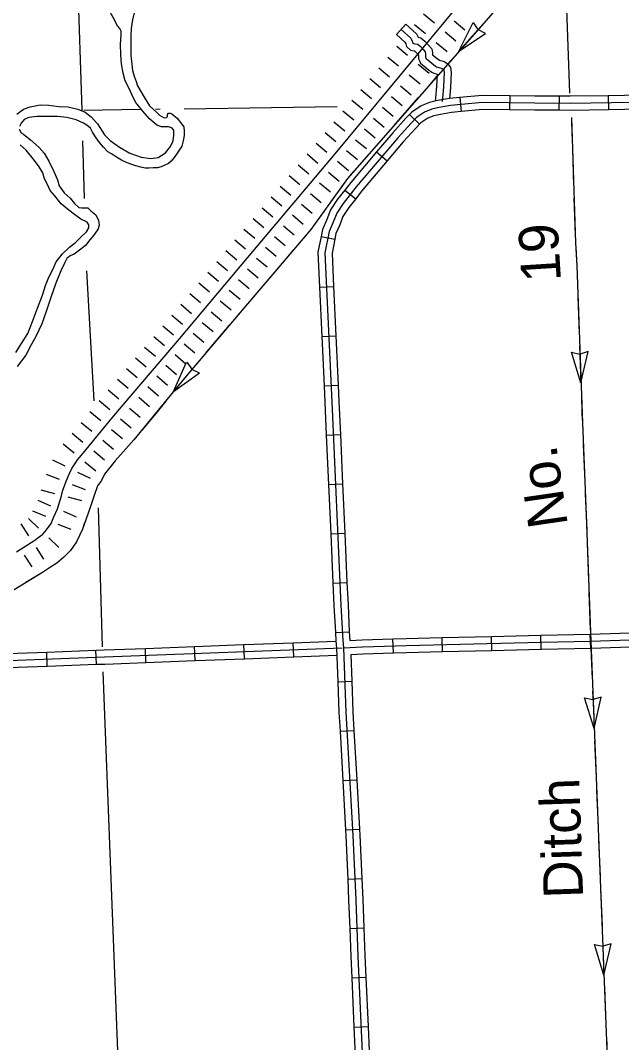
# Model space of a CAD drawing. Extents: x 1164457 to 1439835, y 1590918 to 1773502.
# Drawn here: x 1338854 to 1345284, y 1657351 to 1668278 of the extents above; entities that cross this region are included whole.
import ezdxf

# ---------------------------------------------------------------- set-up
doc = ezdxf.new("R2010")
doc.units = 0
for name, color, linetype in [('Level 29', 7, 'Continuous'), ('Level 32', 7, 'Continuous'), ('Level 35', 7, 'Continuous'), ('Level 4', 7, 'Continuous'), ('Level 43', 7, 'Continuous'), ('Level 45', 7, 'Continuous'), ('Level 5', 7, 'Continuous')]:
    doc.layers.add(name, color=color, linetype=linetype)

msp = doc.modelspace()

# ---------------------------------------------------------------- linework, layer by layer
at = {"layer": 'Level 29'}
for p, q in [((1343282, 1668249), (1343167, 1668345)), ((1343187, 1668134), (1343071, 1668230)), ((1343187, 1668134), (1343071, 1668230)), ((1343609, 1668173), (1343494, 1668269)), ((1343513, 1668057), (1343398, 1668153)), ((1342995, 1667903), (1342880, 1667999)), ((1343417, 1667942), (1343302, 1668038)), ((1343417, 1667942), (1343302, 1668038)), ((1342899, 1667788), (1342784, 1667883)), ((1342899, 1667788), (1342784, 1667883)), ((1342803, 1667672), (1342688, 1667768)), ((1343226, 1667711), (1343110, 1667807)), ((1342707, 1667557), (1342592, 1667653)), ((1343130, 1667596), (1343014, 1667692)), ((1343130, 1667596), (1343014, 1667692)), ((1342611, 1667441), (1342496, 1667537)), ((1342611, 1667441), (1342496, 1667537)), ((1343034, 1667480), (1342919, 1667576)), ((1342516, 1667326), (1342400, 1667422)), ((1342938, 1667365), (1342823, 1667461)), ((1342420, 1667211), (1342304, 1667307)), ((1342842, 1667250), (1342727, 1667346)), ((1342842, 1667250), (1342727, 1667346)), ((1342324, 1667095), (1342208, 1667191)), ((1342324, 1667095), (1342208, 1667191)), ((1342746, 1667134), (1342631, 1667230)), ((1342228, 1666980), (1342113, 1667076)), ((1342650, 1667019), (1342535, 1667115)), ((1342555, 1666904), (1342439, 1666999)), ((1342555, 1666904), (1342439, 1666999)), ((1342132, 1666865), (1342017, 1666962)), ((1342459, 1666788), (1342343, 1666884)), ((1342036, 1666750), (1341921, 1666847)), ((1342036, 1666750), (1341921, 1666847)), ((1342362, 1666672), (1342247, 1666769)), ((1341939, 1666635), (1341824, 1666732)), ((1342265, 1666557), (1342150, 1666654)), ((1342265, 1666557), (1342150, 1666654)), ((1341843, 1666521), (1341728, 1666617)), ((1342169, 1666442), (1342054, 1666539)), ((1341746, 1666406), (1341631, 1666502)), ((1341746, 1666406), (1341631, 1666502)), ((1342072, 1666328), (1341957, 1666424)), ((1341650, 1666291), (1341535, 1666388)), ((1341976, 1666213), (1341861, 1666309)), ((1341976, 1666213), (1341861, 1666309)), ((1341553, 1666176), (1341438, 1666273)), ((1341456, 1666061), (1341342, 1666158)), ((1341456, 1666061), (1341342, 1666158)), ((1341879, 1666098), (1341764, 1666195)), ((1341360, 1665947), (1341245, 1666043)), ((1341783, 1665983), (1341668, 1666080)), ((1341263, 1665832), (1341149, 1665928)), ((1341686, 1665868), (1341571, 1665965)), ((1341686, 1665868), (1341571, 1665965)), ((1341167, 1665717), (1341052, 1665814)), ((1341167, 1665717), (1341052, 1665814)), ((1341590, 1665754), (1341475, 1665850)), ((1341070, 1665602), (1340955, 1665699)), ((1341493, 1665639), (1341378, 1665735)), ((1340974, 1665488), (1340859, 1665584)), ((1341396, 1665524), (1341282, 1665620)), ((1341396, 1665524), (1341282, 1665620)), ((1340877, 1665373), (1340762, 1665469)), ((1340877, 1665373), (1340762, 1665469)), ((1341300, 1665409), (1341185, 1665506)), ((1340781, 1665258), (1340666, 1665355)), ((1341203, 1665294), (1341088, 1665391)), ((1340684, 1665143), (1340569, 1665240)), ((1341107, 1665180), (1340992, 1665276)), ((1341107, 1665180), (1340992, 1665276)), ((1340587, 1665028), (1340473, 1665125)), ((1340587, 1665028), (1340473, 1665125)), ((1341010, 1665065), (1340895, 1665161)), ((1340491, 1664914), (1340377, 1665011)), ((1340914, 1664950), (1340799, 1665047)), ((1340394, 1664800), (1340280, 1664897)), ((1340817, 1664835), (1340702, 1664932)), ((1340817, 1664835), (1340702, 1664932)), ((1340297, 1664686), (1340182, 1664783)), ((1340297, 1664686), (1340182, 1664783)), ((1340719, 1664720), (1340605, 1664817)), ((1340199, 1664571), (1340085, 1664669)), ((1340622, 1664605), (1340508, 1664703)), ((1340525, 1664491), (1340411, 1664588)), ((1340525, 1664491), (1340411, 1664588)), ((1340102, 1664457), (1339988, 1664554)), ((1340428, 1664377), (1340314, 1664474)), ((1340005, 1664343), (1339891, 1664440)), ((1340005, 1664343), (1339891, 1664440)), ((1340331, 1664263), (1340216, 1664360)), ((1339908, 1664229), (1339793, 1664326)), ((1340233, 1664148), (1340119, 1664246)), ((1340233, 1664148), (1340119, 1664246)), ((1339810, 1664115), (1339696, 1664212)), ((1340136, 1664034), (1340022, 1664131)), ((1339714, 1663998), (1339598, 1664094)), ((1339714, 1663998), (1339598, 1664094)), ((1340039, 1663920), (1339925, 1664017)), ((1339618, 1663883), (1339503, 1663978)), ((1339523, 1663767), (1339407, 1663863)), ((1339945, 1663807), (1339829, 1663903)), ((1339945, 1663807), (1339829, 1663903)), ((1339427, 1663651), (1339311, 1663747)), ((1339427, 1663651), (1339311, 1663747)), ((1339849, 1663692), (1339734, 1663787)), ((1339334, 1663512), (1339199, 1663578)), ((1339754, 1663576), (1339638, 1663672)), ((1339659, 1663461), (1339543, 1663556)), ((1339659, 1663461), (1339543, 1663556)), ((1339272, 1663369), (1339132, 1663424)), ((1339604, 1663381), (1339469, 1663447)), ((1339221, 1663219), (1339076, 1663257)), ((1339221, 1663219), (1339076, 1663257)), ((1339551, 1663260), (1339412, 1663315)), ((1339180, 1663087), (1339042, 1663147)), ((1339511, 1663143), (1339366, 1663181)), ((1339511, 1663143), (1339366, 1663181)), ((1339124, 1662975), (1338985, 1663031)), ((1339048, 1662850), (1338940, 1662954)), ((1339048, 1662850), (1338940, 1662954)), ((1339454, 1662967), (1339317, 1663027)), ((1338943, 1662770), (1338861, 1662896)), ((1339398, 1662835), (1339259, 1662891)), ((1339265, 1662642), (1339157, 1662746)), ((1339265, 1662642), (1339157, 1662746)), ((1339106, 1662518), (1339024, 1662644)), ((1338980, 1662437), (1338898, 1662563))]:
    msp.add_line(p, q, dxfattribs=at)
msp.add_lwpolyline([(1338812, 1662596), (1339008, 1662723), (1339054, 1662757), (1339092, 1662787), (1339119, 1662816), (1339143, 1662846), (1339181, 1662899), (1339211, 1662973), (1339249, 1663058), (1339293, 1663196), (1339308, 1663256), (1339348, 1663359), (1339376, 1663428), (1339405, 1663488), (1339439, 1663541), (1339466, 1663580), (1339507, 1663631), (1339854, 1664050), (1340557, 1664875), (1341284, 1665740), (1342220, 1666853), (1343841, 1668804)], dxfattribs=at)
at = {"layer": 'Level 32'}
for p, q in [((1343554, 1667454), (1343568, 1667305)), ((1344089, 1667474), (1344087, 1667324)), ((1344616, 1667468), (1344615, 1667318)), ((1345142, 1667474), (1345145, 1667324)), ((1343015, 1667273), (1343123, 1667168)), ((1342663, 1666872), (1342778, 1666776)), ((1342324, 1666464), (1342442, 1666372)), ((1342070, 1665970), (1342217, 1665940)), ((1342053, 1665427), (1342203, 1665434)), ((1342078, 1664900), (1342228, 1664906)), ((1342102, 1664372), (1342252, 1664379)), ((1342126, 1663845), (1342276, 1663851)), ((1342150, 1663317), (1342300, 1663324)), ((1342174, 1662790), (1342324, 1662797)), ((1342197, 1662262), (1342347, 1662269)), ((1342223, 1661735), (1342372, 1661742)), ((1341778, 1661476), (1341773, 1661626)), ((1342843, 1661517), (1342838, 1661666)), ((1343370, 1661530), (1343367, 1661680)), ((1343898, 1661542), (1343894, 1661692)), ((1344426, 1661555), (1344422, 1661705)), ((1344954, 1661566), (1344950, 1661716)), ((1339140, 1661376), (1339135, 1661526)), ((1339668, 1661395), (1339662, 1661545)), ((1340196, 1661415), (1340190, 1661565)), ((1340723, 1661435), (1340717, 1661585)), ((1341251, 1661455), (1341245, 1661605)), ((1342249, 1661208), (1342399, 1661214)), ((1342273, 1660680), (1342422, 1660688)), ((1342302, 1660152), (1342452, 1660161)), ((1342331, 1659625), (1342481, 1659633)), ((1342355, 1659099), (1342505, 1659105)), ((1342377, 1658571), (1342527, 1658577)), ((1342399, 1658043), (1342549, 1658050)), ((1342422, 1657516), (1342572, 1657523))]:
    msp.add_line(p, q, dxfattribs=at)
for points in [[(1343797, 1667402), (1343454, 1667369), (1343332, 1667347), (1343253, 1667329), (1343176, 1667299), (1343090, 1667241), (1343032, 1667181), (1342893, 1667028), (1342446, 1666499), (1342307, 1666322), (1342237, 1666219), (1342199, 1666122), (1342157, 1666021), (1342111, 1665794)], [(1343554, 1667454), (1343444, 1667443), (1343316, 1667421), (1343231, 1667400), (1343141, 1667366), (1343041, 1667299), (1343015, 1667273)], [(1344089, 1667474), (1343794, 1667477), (1343554, 1667454)], [(1349820, 1667448), (1348236, 1667432), (1347820, 1667427), (1347310, 1667430), (1346892, 1667422), (1346592, 1667421), (1346062, 1667413), (1344736, 1667392), (1344356, 1667395), (1343797, 1667402)], [(1344616, 1667468), (1344357, 1667470), (1344089, 1667474)], [(1345142, 1667474), (1344736, 1667467), (1344616, 1667468)], [(1345670, 1667482), (1345142, 1667474)], [(1343568, 1667305), (1343464, 1667295), (1343347, 1667274), (1343276, 1667257), (1343211, 1667232), (1343138, 1667183), (1343123, 1667168)], [(1344087, 1667324), (1343800, 1667327), (1343568, 1667305)], [(1344615, 1667318), (1344355, 1667320), (1344087, 1667324)], [(1345145, 1667324), (1344736, 1667317), (1344615, 1667318)], [(1345673, 1667332), (1345145, 1667324)], [(1343015, 1667273), (1342977, 1667233), (1342836, 1667077), (1342663, 1666872)], [(1343123, 1667168), (1343086, 1667130), (1342949, 1666979), (1342778, 1666776)], [(1342663, 1666872), (1342388, 1666546), (1342324, 1666464)], [(1342778, 1666776), (1342504, 1666452), (1342442, 1666372)], [(1342324, 1666464), (1342247, 1666366), (1342170, 1666254), (1342130, 1666150), (1342085, 1666043), (1342070, 1665970)], [(1342442, 1666372), (1342368, 1666277), (1342304, 1666183), (1342269, 1666094), (1342229, 1665999), (1342217, 1665940)], [(1342070, 1665970), (1342036, 1665800), (1342053, 1665427)], [(1342217, 1665940), (1342187, 1665789), (1342203, 1665434)], [(1342111, 1665794), (1342185, 1664200), (1342283, 1662027), (1342302, 1661650), (1342310, 1661571), (1342336, 1660882), (1342410, 1659564), (1342440, 1658878), (1342464, 1658274), (1342553, 1656285)], [(1342203, 1665434), (1342228, 1664906)], [(1342053, 1665427), (1342078, 1664900)], [(1342078, 1664900), (1342102, 1664372)], [(1342228, 1664906), (1342252, 1664379)], [(1342102, 1664372), (1342110, 1664197), (1342126, 1663845)], [(1342252, 1664379), (1342260, 1664204), (1342276, 1663851)], [(1342126, 1663845), (1342150, 1663317)], [(1342276, 1663851), (1342300, 1663324)], [(1342150, 1663317), (1342174, 1662790)], [(1342300, 1663324), (1342324, 1662797)], [(1342174, 1662790), (1342197, 1662262)], [(1342324, 1662797), (1342347, 1662269)], [(1342347, 1662269), (1342358, 1662030), (1342372, 1661742)], [(1342197, 1662262), (1342208, 1662023), (1342223, 1661735)], [(1342313, 1661571), (1342514, 1661582), (1342983, 1661596), (1344426, 1661630), (1344954, 1661641), (1345579, 1661663), (1348328, 1661735), (1348717, 1661742), (1348794, 1661746), (1348833, 1661755), (1348866, 1661762), (1348904, 1661775), (1348940, 1661783), (1348968, 1661789), (1348986, 1661792), (1349038, 1661802), (1349099, 1661806), (1349228, 1661810), (1349411, 1661816), (1349614, 1661830), (1349820, 1661850)], [(1342223, 1661735), (1342227, 1661644), (1342235, 1661566), (1342249, 1661208)], [(1342372, 1661742), (1342377, 1661650)], [(1344950, 1661716), (1344952, 1661716), (1345477, 1661734)], [(1341245, 1661605), (1341773, 1661626)], [(1341773, 1661626), (1342227, 1661643)], [(1342377, 1661650), (1342511, 1661657), (1342838, 1661666)], [(1342838, 1661666), (1342981, 1661671), (1343367, 1661680)], [(1343367, 1661680), (1343894, 1661692)], [(1343894, 1661692), (1344422, 1661705)], [(1344422, 1661705), (1344424, 1661705), (1344950, 1661716)], [(1338445, 1661426), (1339754, 1661473), (1342296, 1661571)], [(1338607, 1661507), (1339135, 1661526)], [(1339135, 1661526), (1339662, 1661545)], [(1339662, 1661545), (1339751, 1661548), (1340190, 1661565)], [(1340190, 1661565), (1340717, 1661585)], [(1340717, 1661585), (1341245, 1661605)], [(1342388, 1661500), (1342517, 1661507), (1342843, 1661517)], [(1342388, 1661500), (1342399, 1661214)], [(1342843, 1661517), (1342985, 1661521), (1343370, 1661530)], [(1343370, 1661530), (1343898, 1661542)], [(1343898, 1661542), (1344426, 1661555)], [(1344426, 1661555), (1344427, 1661555), (1344954, 1661566)], [(1344954, 1661566), (1344956, 1661566), (1345482, 1661584)], [(1339140, 1661376), (1339668, 1661395)], [(1339668, 1661395), (1339757, 1661398), (1340196, 1661415)], [(1340196, 1661415), (1340723, 1661435)], [(1340723, 1661435), (1341251, 1661455)], [(1341251, 1661455), (1341778, 1661476)], [(1341778, 1661476), (1342238, 1661493)], [(1338612, 1661357), (1339140, 1661376)], [(1342249, 1661208), (1342261, 1660879), (1342273, 1660680)], [(1342399, 1661214), (1342411, 1660886), (1342422, 1660688)], [(1342273, 1660680), (1342302, 1660152)], [(1342422, 1660688), (1342452, 1660161)], [(1342302, 1660152), (1342331, 1659625)], [(1342452, 1660161), (1342481, 1659633)], [(1342331, 1659625), (1342335, 1659560), (1342355, 1659099)], [(1342481, 1659633), (1342485, 1659567), (1342505, 1659105)], [(1342355, 1659099), (1342365, 1658875), (1342377, 1658571)], [(1342505, 1659105), (1342515, 1658881), (1342527, 1658577)], [(1342377, 1658571), (1342389, 1658271), (1342399, 1658043)], [(1342527, 1658577), (1342538, 1658277), (1342549, 1658050)], [(1342399, 1658043), (1342422, 1657516)], [(1342549, 1658050), (1342572, 1657523)], [(1342422, 1657516), (1342446, 1656988)], [(1342572, 1657523), (1342596, 1656995)]]:
    msp.add_lwpolyline(points, dxfattribs=at)
at = {"layer": 'Level 35'}
for points in [[(1340019, 1667545), (1339974, 1667631), (1339952, 1667713), (1339936, 1667816), (1339928, 1667910), (1339924, 1668026), (1339930, 1668121), (1339930, 1668165), (1339916, 1668193), (1339891, 1668221), (1339846, 1668309), (1339791, 1668407), (1339735, 1668491), (1339707, 1668557), (1339691, 1668598), (1339660, 1668644), (1339629, 1668683), (1339596, 1668724)], [(1340227, 1668743), (1340208, 1668688), (1340178, 1668618), (1340147, 1668569), (1340122, 1668513), (1340091, 1668430), (1340072, 1668359), (1340052, 1668285), (1340039, 1668191), (1340035, 1668113), (1340035, 1668043), (1340035, 1667970), (1340035, 1667899), (1340041, 1667843), (1340053, 1667743), (1340071, 1667681), (1340091, 1667624), (1340107, 1667578)], [(1338814, 1667278), (1338887, 1667328), (1338959, 1667354), (1339066, 1667377), (1339156, 1667373), (1339263, 1667360), (1339364, 1667356), (1339469, 1667331), (1339547, 1667299), (1339612, 1667249), (1339677, 1667173), (1339753, 1667055), (1339814, 1666996), (1339913, 1666923), (1340024, 1666858), (1340147, 1666818), (1340250, 1666803), (1340326, 1666814), (1340407, 1666862), (1340458, 1666929), (1340489, 1666992), (1340496, 1667053), (1340494, 1667104), (1340475, 1667129), (1340439, 1667141), (1340395, 1667141), (1340363, 1667141), (1340313, 1667160), (1340235, 1667228), (1340162, 1667310), (1340090, 1667400), (1340057, 1667461), (1340019, 1667545)], [(1340107, 1667578), (1340178, 1667459), (1340235, 1667366), (1340311, 1667297), (1340342, 1667265), (1340391, 1667238), (1340418, 1667240), (1340426, 1667253), (1340428, 1667272), (1340437, 1667286), (1340456, 1667286), (1340473, 1667280), (1340496, 1667261), (1340529, 1667232), (1340601, 1667141), (1340607, 1667093), (1340607, 1667047), (1340596, 1666992), (1340580, 1666933), (1340544, 1666881), (1340523, 1666849), (1340500, 1666814), (1340466, 1666774), (1340437, 1666748), (1340399, 1666732), (1340359, 1666713), (1340319, 1666702), (1340275, 1666702), (1340231, 1666700), (1340189, 1666700), (1340143, 1666711), (1340088, 1666725), (1340046, 1666738), (1339996, 1666755), (1339935, 1666784), (1339880, 1666818), (1339828, 1666851), (1339788, 1666875), (1339742, 1666925), (1339700, 1666975), (1339664, 1667022), (1339624, 1667085), (1339605, 1667125), (1339565, 1667160), (1339529, 1667181), (1339450, 1667215), (1339349, 1667242), (1339251, 1667253), (1339202, 1667253), (1339152, 1667253), (1339097, 1667253), (1339028, 1667253), (1338942, 1667242), (1338894, 1667219), (1338862, 1667179), (1338843, 1667146)], [(1338841, 1667116), (1338862, 1667076), (1338887, 1667064), (1338961, 1667003), (1339053, 1666921), (1339108, 1666860), (1339156, 1666774), (1339211, 1666664), (1339249, 1666574), (1339270, 1666511), (1339322, 1666435), (1339387, 1666377), (1339431, 1666322), (1339480, 1666280), (1339507, 1666276), (1339543, 1666276), (1339576, 1666274), (1339608, 1666244), (1339662, 1666200), (1339690, 1666139), (1339696, 1666089), (1339685, 1666049), (1339639, 1665984), (1339595, 1665932), (1339549, 1665871), (1339486, 1665823), (1339429, 1665779), (1339385, 1665762), (1339349, 1665732), (1339328, 1665690), (1339286, 1665600), (1339234, 1665470), (1339179, 1665315), (1339129, 1665168), (1339083, 1665035), (1339018, 1664899), (1338969, 1664809), (1338912, 1664700), (1338820, 1664578)], [(1338806, 1664728), (1338865, 1664823), (1338932, 1664932), (1338984, 1665059), (1339035, 1665201), (1339089, 1665340), (1339121, 1665445), (1339158, 1665533), (1339203, 1665622), (1339236, 1665697), (1339299, 1665779), (1339379, 1665853), (1339442, 1665905), (1339501, 1665962), (1339560, 1666019), (1339585, 1666061), (1339585, 1666094), (1339568, 1666121), (1339501, 1666155), (1339417, 1666216), (1339354, 1666264), (1339289, 1666319), (1339221, 1666402), (1339173, 1666461), (1339142, 1666524), (1339112, 1666585), (1339093, 1666648), (1339053, 1666713), (1339005, 1666782), (1338915, 1666891), (1338850, 1666948)]]:
    msp.add_lwpolyline(points, dxfattribs=at)
at = {"layer": 'Level 4'}
for points in [[(1339532, 1667320), (1340133, 1667329)], [(1340298, 1667331), (1340347, 1667332)], [(1340606, 1667333), (1342243, 1667358)]]:
    msp.add_lwpolyline(points, dxfattribs=at)
at = {"layer": 'Level 43'}
for p, q in [((1343545, 1667949), (1343697, 1668257)), ((1343697, 1668257), (1343747, 1668181)), ((1343830, 1668140), (1343748, 1668181)), ((1343545, 1667949), (1343830, 1668140)), ((1344850, 1664404), (1344750, 1664732)), ((1344750, 1664732), (1344839, 1664711)), ((1344927, 1664738), (1344840, 1664711)), ((1344850, 1664404), (1344927, 1664738)), ((1340492, 1664311), (1340632, 1664624)), ((1340635, 1664624), (1340688, 1664549)), ((1340492, 1664311), (1340770, 1664512)), ((1340771, 1664509), (1340688, 1664548)), ((1344991, 1660710), (1344889, 1661038)), ((1344889, 1661038), (1344978, 1661018)), ((1345066, 1661045), (1344979, 1661018)), ((1344991, 1660710), (1345066, 1661045)), ((1345096, 1658072), (1344994, 1658400)), ((1344994, 1658400), (1345083, 1658380)), ((1345172, 1658407), (1345084, 1658380)), ((1345096, 1658072), (1345172, 1658407))]:
    msp.add_line(p, q, dxfattribs=at)
for points in [[(1344371, 1668892), (1342354, 1666590), (1341961, 1666044), (1341222, 1665179), (1340626, 1664475), (1340457, 1664267), (1340067, 1663795), (1339868, 1663569), (1339768, 1663446), (1339753, 1663426), (1339720, 1663359), (1339680, 1663303), (1339644, 1663201), (1339597, 1663061), (1339517, 1662840), (1339455, 1662704), (1339391, 1662613), (1339317, 1662540), (1339244, 1662477), (1339176, 1662432), (1339089, 1662377), (1338788, 1662191)], [(1343806, 1668247), (1343545, 1667949)], [(1343458, 1667850), (1343427, 1667814)], [(1343309, 1667681), (1343197, 1667552)], [(1343110, 1667453), (1342849, 1667155)], [(1344748, 1667240), (1344791, 1665900), (1344807, 1665656), (1344865, 1663976), (1344905, 1662988), (1344954, 1661641), (1345135, 1657095)], [(1344748, 1667240), (1344754, 1667042)], [(1342762, 1667056), (1342501, 1666758)], [(1344759, 1666910), (1344771, 1666514)], [(1342414, 1666659), (1342354, 1666590), (1342291, 1666504)], [(1342291, 1666504), (1342176, 1666343)], [(1344775, 1666382), (1344788, 1665986)], [(1342099, 1666236), (1341961, 1666044), (1341857, 1665922)], [(1341771, 1665822), (1341514, 1665521)], [(1344794, 1665854), (1344807, 1665656), (1344814, 1665459)], [(1341428, 1665421), (1341222, 1665179), (1341171, 1665119)], [(1344818, 1665327), (1344832, 1664931)], [(1341086, 1665019), (1340830, 1664716)], [(1344836, 1664799), (1344850, 1664404)], [(1340745, 1664616), (1340626, 1664475), (1340492, 1664311)], [(1344854, 1664272), (1344861, 1664074)], [(1340409, 1664209), (1340283, 1664056)], [(1340283, 1664056), (1340157, 1663903)], [(1344861, 1664074), (1344865, 1663976), (1344869, 1663876)], [(1340073, 1663801), (1340067, 1663795), (1339868, 1663569), (1339813, 1663502)], [(1344874, 1663744), (1344891, 1663348)], [(1339738, 1663395), (1339720, 1663359), (1339680, 1663303), (1339644, 1663201), (1339597, 1663061), (1339586, 1663031)], [(1344896, 1663216), (1344905, 1662988), (1344911, 1662821)], [(1339541, 1662907), (1339517, 1662840), (1339455, 1662704), (1339391, 1662613), (1339345, 1662568)], [(1344916, 1662689), (1344930, 1662293)], [(1339247, 1662480), (1339244, 1662477), (1339176, 1662432), (1339089, 1662377), (1338913, 1662268)], [(1344935, 1662161), (1344949, 1661765)], [(1344957, 1661566), (1344970, 1661238)], [(1344975, 1661106), (1344983, 1660908)], [(1344983, 1660908), (1344991, 1660710)], [(1344996, 1660578), (1345012, 1660183)], [(1345017, 1660051), (1345033, 1659655)], [(1345038, 1659523), (1345054, 1659128)], [(1345059, 1658996), (1345075, 1658600)], [(1345080, 1658468), (1345096, 1658072)], [(1345101, 1657940), (1345109, 1657743)], [(1345109, 1657743), (1345117, 1657545)], [(1345122, 1657413), (1345135, 1657095), (1345136, 1657017)]]:
    msp.add_lwpolyline(points, dxfattribs=at)
at = {"layer": 'Level 45'}
msp.add_line((1342875, 1668127), (1342975, 1668239), dxfattribs=at)
for points in [[(1342925, 1668183), (1343029, 1668090), (1343044, 1668057), (1343049, 1668044), (1343063, 1668031), (1343078, 1668028), (1343104, 1668023), (1343129, 1668002), (1343161, 1667968), (1343183, 1667942), (1343187, 1667924), (1343187, 1667905), (1343187, 1667896), (1343187, 1667884), (1343192, 1667874), (1343194, 1667870), (1343295, 1667789)], [(1342975, 1668239), (1343091, 1668135), (1343107, 1668099), (1343137, 1668093), (1343181, 1668057), (1343217, 1668018), (1343253, 1667976), (1343262, 1667932), (1343262, 1667911), (1343311, 1667873)], [(1342875, 1668127), (1342967, 1668045), (1342975, 1668028), (1342985, 1668001), (1343028, 1667961), (1343064, 1667955), (1343071, 1667953), (1343078, 1667948), (1343105, 1667918), (1343112, 1667910), (1343112, 1667905), (1343112, 1667896), (1343112, 1667867), (1343125, 1667841), (1343135, 1667821), (1343217, 1667755)], [(1343311, 1667873), (1343335, 1667853), (1343385, 1667838), (1343427, 1667814), (1343456, 1667776), (1343461, 1667723), (1343455, 1667562), (1343443, 1667443)], [(1343217, 1667755), (1343254, 1667726), (1343276, 1667715), (1343310, 1667704), (1343305, 1667572), (1343294, 1667452), (1343292, 1667416)], [(1343295, 1667789), (1343304, 1667784), (1343355, 1667769), (1343377, 1667756), (1343384, 1667748), (1343386, 1667721), (1343380, 1667567), (1343368, 1667446), (1343366, 1667412)]]:
    msp.add_lwpolyline(points, dxfattribs=at)
at = {"layer": 'Level 5'}
for points in [[(1344678, 1668906), (1344726, 1667502)], [(1339465, 1668720), (1339512, 1667320)], [(1339519, 1666992), (1339535, 1666376)], [(1339561, 1665601), (1339638, 1664213)], [(1339684, 1663067), (1339727, 1661583)], [(1339736, 1661316), (1339936, 1656154)]]:
    msp.add_lwpolyline(points, dxfattribs=at)

# ---------------------------------------------------------------- texts
at = {"layer": 'Level 43'}
for s, rotation, p in [('19', 93.58, (1344637, 1665494)), ('No.', 98.2841, (1344711, 1662884)), ('Ditch', 91.9111, (1344874, 1658899))]:
    msp.add_text(s, height=422, rotation=rotation, dxfattribs=at).set_placement(p)

doc.saveas('drawing.dxf')
